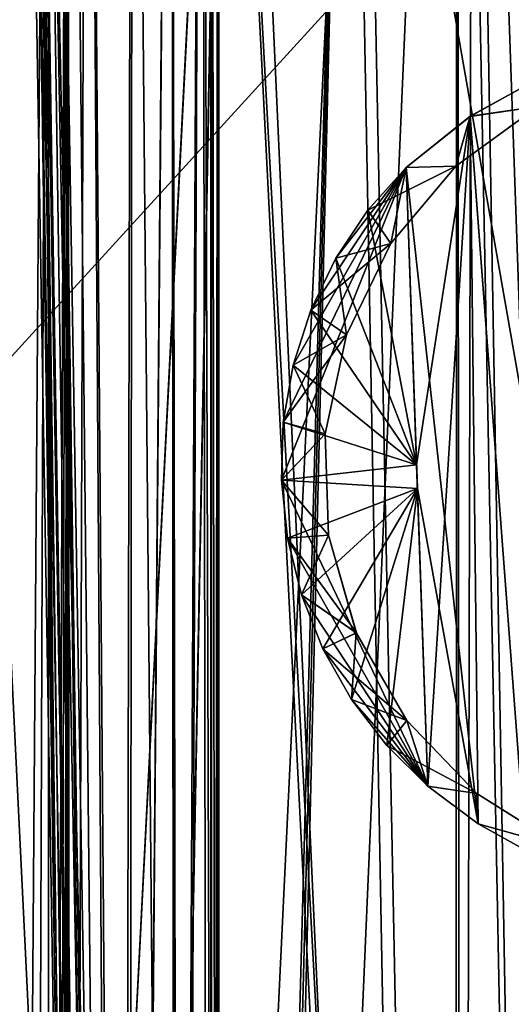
# Model space of a CAD drawing. Header units: millimetres. Extents: x -39 to 39, y -36 to 85.
# Tile 407 of 427: x 23.921 to 24.805, y 67.552 to 69.326. Entities that reach past the tile are written whole.
import ezdxf

# ---------------------------------------------------------------- set-up
doc = ezdxf.new("R2010")
doc.units = ezdxf.units.MM
doc.header["$LTSCALE"] = 65.185185
for name, color, linetype in [('148', 7, 'CONTINUOUS'), ('149', 7, 'CONTINUOUS'), ('151', 7, 'CONTINUOUS'), ('152', 7, 'CONTINUOUS'), ('160', 7, 'CONTINUOUS'), ('172', 7, 'CONTINUOUS'), ('173', 7, 'CONTINUOUS'), ('175', 7, 'CONTINUOUS'), ('186', 7, 'CONTINUOUS'), ('187', 7, 'CONTINUOUS'), ('193', 7, 'CONTINUOUS'), ('194', 7, 'CONTINUOUS'), ('254', 7, 'CONTINUOUS'), ('256', 7, 'CONTINUOUS'), ('257', 7, 'CONTINUOUS'), ('313', 7, 'CONTINUOUS'), ('4', 7, 'CONTINUOUS'), ('409', 7, 'CONTINUOUS'), ('410', 7, 'CONTINUOUS'), ('6', 7, 'CONTINUOUS'), ('67', 7, 'CONTINUOUS'), ('69', 7, 'CONTINUOUS')]:
    doc.layers.add(name, color=color, linetype=linetype)

msp = doc.modelspace()

# ---------------------------------------------------------------- linework, layer by layer
at = {"layer": '148', "linetype": 'CONTINUOUS'}
for points in [[(23.9722, 71.4764, -8.4292), (23.904, 62.1, -8.4529), (23.2142, 71.4861, -8.6801), (23.9722, 71.4764, -8.4292)], [(23.9381, 62.1, -8.4411), (23.904, 62.1, -8.4529), (23.9722, 71.4764, -8.4292), (23.9381, 62.1, -8.4411)], [(23.9722, 62.1, -8.4292), (23.9381, 62.1, -8.4411), (23.9722, 71.4764, -8.4292), (23.9722, 62.1, -8.4292)]]:
    msp.add_3dface(points, dxfattribs=at)
at = {"layer": '149', "linetype": 'CONTINUOUS'}
for points in [[(24.7375, 71.4944, -6.6642), (25.0551, 71.5079, -5.4016), (24.7149, 62.1, -6.7443), (24.7375, 71.4944, -6.6642)], [(24.7149, 62.1, -6.7443), (25.0551, 71.5079, -5.4016), (25.0551, 62.1, -5.4016), (24.7149, 62.1, -6.7443)], [(24.2792, 62.1, -8.1222), (24.5302, 71.4861, -7.3639), (24.2911, 62.1, -8.0881), (24.2792, 62.1, -8.1222)], [(24.2792, 71.4764, -8.1222), (24.5302, 71.4861, -7.3639), (24.2792, 62.1, -8.1222), (24.2792, 71.4764, -8.1222)], [(24.2911, 62.1, -8.0881), (24.5302, 71.4861, -7.3639), (24.3029, 62.1, -8.054), (24.2911, 62.1, -8.0881)], [(24.5302, 71.4861, -7.3639), (24.708, 71.4932, -6.7689), (24.3029, 62.1, -8.054), (24.5302, 71.4861, -7.3639)], [(24.3029, 62.1, -8.054), (24.708, 71.4932, -6.7689), (24.7149, 62.1, -6.7443), (24.3029, 62.1, -8.054)], [(24.708, 71.4932, -6.7689), (24.7375, 71.4944, -6.6642), (24.7149, 62.1, -6.7443), (24.708, 71.4932, -6.7689)]]:
    msp.add_3dface(points, dxfattribs=at)
at = {"layer": '151', "linetype": 'CONTINUOUS'}
for points in [[(25.0551, 62.1, 5.4016), (25.0551, 71.5079, 5.4016), (24.7255, 71.4939, 6.7071), (25.0551, 62.1, 5.4016)], [(24.2792, 71.4764, 8.1222), (24.7049, 62.1, 6.7798), (24.5186, 71.4856, 7.401), (24.2792, 71.4764, 8.1222)], [(24.5186, 71.4856, 7.401), (24.7049, 62.1, 6.7798), (24.7071, 71.4931, 6.7719), (24.5186, 71.4856, 7.401)], [(24.7049, 62.1, 6.7798), (24.8897, 62.1, 6.0942), (24.7071, 71.4931, 6.7719), (24.7049, 62.1, 6.7798)], [(24.7071, 71.4931, 6.7719), (24.8897, 62.1, 6.0942), (24.7255, 71.4939, 6.7071), (24.7071, 71.4931, 6.7719)], [(24.8897, 62.1, 6.0942), (25.0551, 62.1, 5.4016), (24.7255, 71.4939, 6.7071), (24.8897, 62.1, 6.0942)], [(24.2792, 62.1, 8.1222), (24.7049, 62.1, 6.7798), (24.2792, 71.4764, 8.1222), (24.2792, 62.1, 8.1222)]]:
    msp.add_3dface(points, dxfattribs=at)
at = {"layer": '152', "linetype": 'CONTINUOUS'}
for points in [[(22.6298, 62.1, 8.8549), (23.9722, 62.1, 8.4292), (22.706, 71.4922, 8.833), (22.6298, 62.1, 8.8549)], [(22.706, 71.4922, 8.833), (23.9722, 62.1, 8.4292), (23.9722, 71.4764, 8.4292), (22.706, 71.4922, 8.833)]]:
    msp.add_3dface(points, dxfattribs=at)
at = {"layer": '160', "linetype": 'CONTINUOUS'}
for points in [[(23.9301, 70.6035, -4.7642), (23.7859, 70.6035, -5.4392), (24.0041, 66.1455, -4.7914), (23.9301, 70.6035, -4.7642)], [(24.0041, 66.1455, -4.7914), (23.7859, 70.6035, -5.4392), (24.0711, 62.1, -4.8161), (24.0041, 66.1455, -4.7914)], [(24.0711, 62.1, -4.8161), (23.7859, 70.6035, -5.4392), (23.79, 62.1, -6.0541), (24.0711, 62.1, -4.8161)]]:
    msp.add_3dface(points, dxfattribs=at)
at = {"layer": '172', "linetype": 'CONTINUOUS'}
for points in [[(23.6714, 70.6035, 5.9177), (23.9301, 70.6035, 4.7642), (24.0041, 66.1456, 4.7914), (23.6714, 70.6035, 5.9177)], [(23.79, 62.1, 6.0541), (23.6714, 70.6035, 5.9177), (24.0711, 62.1, 4.8161), (23.79, 62.1, 6.0541)], [(24.0711, 62.1, 4.8161), (23.6714, 70.6035, 5.9177), (24.0041, 66.1456, 4.7914), (24.0711, 62.1, 4.8161)]]:
    msp.add_3dface(points, dxfattribs=at)
at = {"layer": '173', "linetype": 'CONTINUOUS'}
for points in [[(24.2876, 70.6035, -4.0365), (23.9856, 70.6035, -4.615), (24.0592, 66.1455, -4.643), (24.2876, 70.6035, -4.0365)], [(23.9856, 70.6035, 4.615), (24.2878, 70.6035, 4.0361), (24.0592, 66.1456, 4.643), (23.9856, 70.6035, 4.615)], [(24.126, 62.1, -4.6684), (24.2876, 70.6035, -4.0365), (24.0592, 66.1455, -4.643), (24.126, 62.1, -4.6684)], [(24.0592, 66.1456, 4.643), (24.2878, 70.6035, 4.0361), (24.126, 62.1, 4.6684), (24.0592, 66.1456, 4.643)], [(24.2878, 70.6035, 4.0361), (24.5211, 70.376, 3.5176), (24.126, 62.1, 4.6684), (24.2878, 70.6035, 4.0361)], [(24.7196, 62.1, -3.4082), (24.2876, 70.6035, -4.0365), (24.126, 62.1, -4.6684), (24.7196, 62.1, -3.4082)], [(24.6365, 64.1793, -3.5206), (24.2876, 70.6035, -4.0365), (24.7196, 62.1, -3.4082), (24.6365, 64.1793, -3.5206)], [(24.5211, 70.376, -3.5176), (24.2876, 70.6035, -4.0365), (24.6365, 64.1793, -3.5206), (24.5211, 70.376, -3.5176)], [(24.5211, 70.376, 3.5176), (24.6365, 64.1793, 3.5206), (24.126, 62.1, 4.6684), (24.5211, 70.376, 3.5176)]]:
    msp.add_3dface(points, dxfattribs=at)
at = {"layer": '175', "linetype": 'CONTINUOUS'}
for points in [[(23.9722, 62.1, -8.4292), (23.9722, 71.4764, -8.4292), (24.0076, 71.4731, -8.4153), (23.9722, 62.1, -8.4292)], [(23.984, 62.1, -8.4249), (23.9722, 62.1, -8.4292), (24.0076, 71.4731, -8.4153), (23.984, 62.1, -8.4249)], [(23.9956, 62.1, -8.4204), (23.984, 62.1, -8.4249), (24.0076, 71.4731, -8.4153), (23.9956, 62.1, -8.4204)], [(24.0034, 62.1, -8.4171), (23.9956, 62.1, -8.4204), (24.0076, 71.4731, -8.4153), (24.0034, 62.1, -8.4171)], [(24.0111, 62.1, -8.4137), (24.0034, 62.1, -8.4171), (24.0076, 71.4731, -8.4153), (24.0111, 62.1, -8.4137)], [(24.042, 71.4647, -8.3986), (24.0111, 62.1, -8.4137), (24.0076, 71.4731, -8.4153), (24.042, 71.4647, -8.3986)], [(24.2653, 71.473, -8.1577), (24.2637, 62.1, -8.1611), (24.2486, 71.4647, -8.192), (24.2653, 71.473, -8.1577)], [(24.2671, 62.1, -8.1534), (24.2637, 62.1, -8.1611), (24.2653, 71.473, -8.1577), (24.2671, 62.1, -8.1534)], [(24.2792, 71.4764, -8.1222), (24.2671, 62.1, -8.1534), (24.2653, 71.473, -8.1577), (24.2792, 71.4764, -8.1222)], [(24.2671, 62.1, -8.1534), (24.2792, 71.4764, -8.1222), (24.2704, 62.1, -8.1456), (24.2671, 62.1, -8.1534)], [(24.2704, 62.1, -8.1456), (24.2792, 71.4764, -8.1222), (24.2749, 62.1, -8.134), (24.2704, 62.1, -8.1456)], [(24.2792, 71.4764, -8.1222), (24.2792, 62.1, -8.1222), (24.2749, 62.1, -8.134), (24.2792, 71.4764, -8.1222)], [(24.1152, 62.1, -8.3511), (24.0111, 62.1, -8.4137), (24.042, 71.4647, -8.3986), (24.1152, 62.1, -8.3511)], [(24.1244, 71.446, -8.3437), (24.1152, 62.1, -8.3511), (24.042, 71.4647, -8.3986), (24.1244, 71.446, -8.3437)], [(24.2486, 71.4647, -8.192), (24.2011, 62.1, -8.2652), (24.1941, 71.446, -8.2739), (24.2486, 71.4647, -8.192)], [(24.2637, 62.1, -8.1611), (24.2011, 62.1, -8.2652), (24.2486, 71.4647, -8.192), (24.2637, 62.1, -8.1611)], [(24.1931, 71.4459, -8.2752), (24.1152, 62.1, -8.3511), (24.1244, 71.446, -8.3437), (24.1931, 71.4459, -8.2752)], [(24.2011, 62.1, -8.2652), (24.1152, 62.1, -8.3511), (24.1941, 71.446, -8.2739), (24.2011, 62.1, -8.2652)], [(24.1941, 71.446, -8.2739), (24.1152, 62.1, -8.3511), (24.1931, 71.4459, -8.2752), (24.1941, 71.446, -8.2739)]]:
    msp.add_3dface(points, dxfattribs=at)
at = {"layer": '186', "linetype": 'CONTINUOUS'}
for points in [[(23.9301, 70.6035, -4.7642), (24.0041, 66.1455, -4.7914), (23.9504, 70.6035, -4.6916), (23.9301, 70.6035, -4.7642)], [(24.0041, 66.1455, -4.7914), (24.0711, 62.1, -4.8161), (23.9504, 70.6035, -4.6916), (24.0041, 66.1455, -4.7914)], [(23.9652, 70.6035, -4.6551), (23.9504, 70.6035, -4.6916), (24.0927, 62.1, -4.7401), (23.9652, 70.6035, -4.6551)], [(23.9504, 70.6035, -4.6916), (24.0711, 62.1, -4.8161), (24.0927, 62.1, -4.7401), (23.9504, 70.6035, -4.6916)], [(24.126, 62.1, -4.6684), (24.0592, 66.1455, -4.643), (23.9652, 70.6035, -4.6551), (24.126, 62.1, -4.6684)], [(24.126, 62.1, -4.6684), (23.9652, 70.6035, -4.6551), (24.0927, 62.1, -4.7401), (24.126, 62.1, -4.6684)], [(24.0592, 66.1455, -4.643), (23.9856, 70.6035, -4.615), (23.9652, 70.6035, -4.6551), (24.0592, 66.1455, -4.643)]]:
    msp.add_3dface(points, dxfattribs=at)
at = {"layer": '187', "linetype": 'CONTINUOUS'}
for points in [[(24.0041, 66.1456, 4.7914), (23.9301, 70.6035, 4.7642), (23.9409, 70.6035, 4.7205), (24.0041, 66.1456, 4.7914)], [(24.0711, 62.1, 4.8161), (23.9409, 70.6035, 4.7205), (24.0927, 62.1, 4.7401), (24.0711, 62.1, 4.8161)], [(24.0711, 62.1, 4.8161), (24.0041, 66.1456, 4.7914), (23.9409, 70.6035, 4.7205), (24.0711, 62.1, 4.8161)], [(23.9409, 70.6035, 4.7205), (23.9535, 70.6035, 4.6832), (24.0927, 62.1, 4.7401), (23.9409, 70.6035, 4.7205)], [(23.9535, 70.6035, 4.6832), (23.9856, 70.6035, 4.615), (24.0927, 62.1, 4.7401), (23.9535, 70.6035, 4.6832)], [(23.9856, 70.6035, 4.615), (24.0592, 66.1456, 4.643), (24.0927, 62.1, 4.7401), (23.9856, 70.6035, 4.615)]]:
    msp.add_3dface(points, dxfattribs=at)
at = {"layer": '193', "linetype": 'CONTINUOUS'}
for points in [[(25.6107, 70.5361, -3.5461), (24.6365, 64.1793, -3.5206), (25.6107, 64.1538, -3.5461), (25.6107, 70.5361, -3.5461)], [(24.6365, 64.1793, -3.5206), (25.6107, 70.5361, -3.5461), (25.0174, 70.4487, -3.5306), (24.6365, 64.1793, -3.5206)], [(24.5211, 70.376, -3.5176), (24.6365, 64.1793, -3.5206), (25.0174, 70.4487, -3.5306), (24.5211, 70.376, -3.5176)]]:
    msp.add_3dface(points, dxfattribs=at)
at = {"layer": '194', "linetype": 'CONTINUOUS'}
for points in [[(25.6107, 64.1538, 3.5461), (24.5211, 70.376, 3.5176), (25.0142, 70.4482, 3.5305), (25.6107, 64.1538, 3.5461)], [(24.6365, 64.1793, 3.5206), (24.5211, 70.376, 3.5176), (25.6107, 64.1538, 3.5461), (24.6365, 64.1793, 3.5206)]]:
    msp.add_3dface(points, dxfattribs=at)
at = {"layer": '254', "linetype": 'CONTINUOUS'}
for points in [[(24.8368, 69.21, 1.5063), (24.8532, 69.1695, 0.6489), (24.7311, 69.1517, 1.4352), (24.8368, 69.21, 1.5063)], [(24.7312, 69.1519, -1.4353), (24.8532, 69.1695, -0.6502), (24.8374, 69.2103, -1.5068), (24.7312, 69.1519, -1.4353)], [(24.7057, 69.0622, -0.6396), (24.8532, 69.1695, 0.6489), (24.8532, 69.1695, -0.6502), (24.7057, 69.0622, -0.6396)], [(24.7058, 69.0622, 0.6383), (24.8532, 69.1695, 0.6489), (24.7057, 69.0622, -0.6396), (24.7058, 69.0622, 0.6383)], [(24.7057, 69.0622, -0.6396), (24.8532, 69.1695, -0.6502), (24.7312, 69.1519, -1.4353), (24.7057, 69.0622, -0.6396)], [(24.8532, 69.1695, 0.6489), (24.7058, 69.0622, 0.6383), (24.7311, 69.1517, 1.4352), (24.8532, 69.1695, 0.6489)], [(24.616, 69.0593, -1.391), (24.7057, 69.0622, -0.6396), (24.7312, 69.1519, -1.4353), (24.616, 69.0593, -1.391)], [(24.7311, 69.1517, 1.4352), (24.7058, 69.0622, 0.6383), (24.616, 69.0593, 1.391), (24.7311, 69.1517, 1.4352)], [(24.5885, 68.9224, -0.6311), (24.7057, 69.0622, -0.6396), (24.5472, 68.9824, -1.3721), (24.5885, 68.9224, -0.6311)], [(24.5472, 68.9824, -1.3721), (24.7057, 69.0622, -0.6396), (24.616, 69.0593, -1.391), (24.5472, 68.9824, -1.3721)], [(24.616, 69.0593, 1.391), (24.5886, 68.9224, 0.6298), (24.5472, 68.9824, 1.3721), (24.616, 69.0593, 1.391)], [(24.5885, 68.9224, -0.6311), (24.7058, 69.0622, 0.6383), (24.7057, 69.0622, -0.6396), (24.5885, 68.9224, -0.6311)], [(24.5886, 68.9224, 0.6298), (24.7058, 69.0622, 0.6383), (24.5885, 68.9224, -0.6311), (24.5886, 68.9224, 0.6298)], [(24.7058, 69.0622, 0.6383), (24.5886, 68.9224, 0.6298), (24.616, 69.0593, 1.391), (24.7058, 69.0622, 0.6383)], [(24.5472, 68.9824, 1.3721), (24.5886, 68.9224, 0.6298), (24.4896, 68.8964, 1.3543), (24.5472, 68.9824, 1.3721)], [(24.4896, 68.8964, -1.3543), (24.5885, 68.9224, -0.6311), (24.5472, 68.9824, -1.3721), (24.4896, 68.8964, -1.3543)], [(24.4445, 68.8028, -1.338), (24.5885, 68.9224, -0.6311), (24.4896, 68.8964, -1.3543), (24.4445, 68.8028, -1.338)], [(24.5085, 68.7583, -0.6253), (24.5885, 68.9224, -0.6311), (24.4445, 68.8028, -1.338), (24.5085, 68.7583, -0.6253)], [(24.5886, 68.9224, 0.6298), (24.5086, 68.7583, 0.6241), (24.4896, 68.8964, 1.3543), (24.5886, 68.9224, 0.6298)], [(24.5086, 68.7583, 0.6241), (24.5886, 68.9224, 0.6298), (24.5085, 68.7583, -0.6253), (24.5086, 68.7583, 0.6241)], [(24.5085, 68.7583, -0.6253), (24.5886, 68.9224, 0.6298), (24.5885, 68.9224, -0.6311), (24.5085, 68.7583, -0.6253)], [(24.4896, 68.8964, 1.3543), (24.5086, 68.7583, 0.6241), (24.4445, 68.8028, 1.338), (24.4896, 68.8964, 1.3543)], [(24.4445, 68.8028, 1.338), (24.5086, 68.7583, 0.6241), (24.4128, 68.7036, 1.3236), (24.4445, 68.8028, 1.338)], [(24.4128, 68.7036, -1.3236), (24.5085, 68.7583, -0.6253), (24.4445, 68.8028, -1.338), (24.4128, 68.7036, -1.3236)], [(24.395, 68.6006, -1.3113), (24.5085, 68.7583, -0.6253), (24.4128, 68.7036, -1.3236), (24.395, 68.6006, -1.3113)], [(24.4704, 68.5797, -0.6226), (24.5085, 68.7583, -0.6253), (24.395, 68.6006, -1.3113), (24.4704, 68.5797, -0.6226)], [(24.5086, 68.7583, 0.6241), (24.4705, 68.5797, 0.6213), (24.4128, 68.7036, 1.3236), (24.5086, 68.7583, 0.6241)], [(24.4704, 68.5797, -0.6226), (24.5086, 68.7583, 0.6241), (24.5085, 68.7583, -0.6253), (24.4704, 68.5797, -0.6226)], [(24.4705, 68.5797, 0.6213), (24.5086, 68.7583, 0.6241), (24.4704, 68.5797, -0.6226), (24.4705, 68.5797, 0.6213)], [(24.4128, 68.7036, 1.3236), (24.4705, 68.5797, 0.6213), (24.395, 68.6006, 1.3113), (24.4128, 68.7036, 1.3236)], [(24.395, 68.6006, 1.3113), (24.4705, 68.5797, 0.6213), (24.3915, 68.496, 1.3014), (24.395, 68.6006, 1.3113)], [(24.3915, 68.496, -1.3014), (24.4704, 68.5797, -0.6226), (24.395, 68.6006, -1.3113), (24.3915, 68.496, -1.3014)], [(24.4765, 68.3972, -0.623), (24.4704, 68.5797, -0.6226), (24.3915, 68.496, -1.3014), (24.4765, 68.3972, -0.623)], [(24.4705, 68.5797, 0.6213), (24.4766, 68.3972, 0.6218), (24.3915, 68.496, 1.3014), (24.4705, 68.5797, 0.6213)], [(24.4765, 68.3972, -0.623), (24.4705, 68.5797, 0.6213), (24.4704, 68.5797, -0.6226), (24.4765, 68.3972, -0.623)], [(24.4766, 68.3972, 0.6218), (24.4705, 68.5797, 0.6213), (24.4765, 68.3972, -0.623), (24.4766, 68.3972, 0.6218)], [(24.4025, 68.3917, -1.2941), (24.4765, 68.3972, -0.623), (24.3915, 68.496, -1.3014), (24.4025, 68.3917, -1.2941)], [(24.3915, 68.496, 1.3014), (24.4766, 68.3972, 0.6218), (24.4025, 68.3917, 1.2941), (24.3915, 68.496, 1.3014)], [(24.4276, 68.2899, -1.2895), (24.4765, 68.3972, -0.623), (24.4025, 68.3917, -1.2941), (24.4276, 68.2899, -1.2895)], [(24.4766, 68.3972, 0.6218), (24.5265, 68.2215, 0.6254), (24.4025, 68.3917, 1.2941), (24.4766, 68.3972, 0.6218)], [(24.4025, 68.3917, 1.2941), (24.5265, 68.2215, 0.6254), (24.4276, 68.2899, 1.2895), (24.4025, 68.3917, 1.2941)], [(24.5264, 68.2215, -0.6266), (24.4765, 68.3972, -0.623), (24.4276, 68.2899, -1.2895), (24.5264, 68.2215, -0.6266)], [(24.5264, 68.2215, -0.6266), (24.4766, 68.3972, 0.6218), (24.4765, 68.3972, -0.623), (24.5264, 68.2215, -0.6266)], [(24.5265, 68.2215, 0.6254), (24.4766, 68.3972, 0.6218), (24.5264, 68.2215, -0.6266), (24.5265, 68.2215, 0.6254)], [(24.4663, 68.1925, -1.2876), (24.5264, 68.2215, -0.6266), (24.4276, 68.2899, -1.2895), (24.4663, 68.1925, -1.2876)], [(24.4276, 68.2899, 1.2895), (24.5265, 68.2215, 0.6254), (24.4663, 68.1925, 1.2876), (24.4276, 68.2899, 1.2895)], [(24.5179, 68.1014, -1.2886), (24.5264, 68.2215, -0.6266), (24.4663, 68.1925, -1.2876), (24.5179, 68.1014, -1.2886)], [(24.5265, 68.2215, 0.6254), (24.6173, 68.0632, 0.6319), (24.4663, 68.1925, 1.2876), (24.5265, 68.2215, 0.6254)], [(24.6172, 68.0632, -0.6332), (24.5264, 68.2215, -0.6266), (24.5179, 68.1014, -1.2886), (24.6172, 68.0632, -0.6332)], [(24.6172, 68.0632, -0.6332), (24.5265, 68.2215, 0.6254), (24.5264, 68.2215, -0.6266), (24.6172, 68.0632, -0.6332)], [(24.6173, 68.0632, 0.6319), (24.5265, 68.2215, 0.6254), (24.6172, 68.0632, -0.6332), (24.6173, 68.0632, 0.6319)], [(24.4663, 68.1925, 1.2876), (24.6173, 68.0632, 0.6319), (24.5179, 68.1014, 1.2886), (24.4663, 68.1925, 1.2876)], [(24.5813, 68.0184, -1.2925), (24.6172, 68.0632, -0.6332), (24.5179, 68.1014, -1.2886), (24.5813, 68.0184, -1.2925)], [(24.5179, 68.1014, 1.2886), (24.6173, 68.0632, 0.6319), (24.5813, 68.0184, 1.2925), (24.5179, 68.1014, 1.2886)], [(24.6553, 67.945, -1.299), (24.6172, 68.0632, -0.6332), (24.5813, 68.0184, -1.2925), (24.6553, 67.945, -1.299)], [(24.6173, 68.0632, 0.6319), (24.7436, 67.9315, 0.641), (24.5813, 68.0184, 1.2925), (24.6173, 68.0632, 0.6319)], [(24.7435, 67.9315, -0.6423), (24.6172, 68.0632, -0.6332), (24.6553, 67.945, -1.299), (24.7435, 67.9315, -0.6423)], [(24.7435, 67.9315, -0.6423), (24.6173, 68.0632, 0.6319), (24.6172, 68.0632, -0.6332), (24.7435, 67.9315, -0.6423)], [(24.7436, 67.9315, 0.641), (24.6173, 68.0632, 0.6319), (24.7435, 67.9315, -0.6423), (24.7436, 67.9315, 0.641)], [(24.5813, 68.0184, 1.2925), (24.7436, 67.9315, 0.641), (24.6553, 67.945, 1.299), (24.5813, 68.0184, 1.2925)], [(24.7457, 67.8772, -1.3174), (24.7435, 67.9315, -0.6423), (24.6553, 67.945, -1.299), (24.7457, 67.8772, -1.3174)], [(24.6553, 67.945, 1.299), (24.7436, 67.9315, 0.641), (24.7457, 67.8772, 1.3174), (24.6553, 67.945, 1.299)], [(24.8977, 67.8344, -0.6534), (24.7435, 67.9315, -0.6423), (24.7457, 67.8772, -1.3174), (24.8977, 67.8344, -0.6534)], [(24.8977, 67.8344, -0.6534), (24.7436, 67.9315, 0.641), (24.7435, 67.9315, -0.6423), (24.8977, 67.8344, -0.6534)], [(24.7436, 67.9315, 0.641), (24.8978, 67.8344, 0.6521), (24.7457, 67.8772, 1.3174), (24.7436, 67.9315, 0.641)], [(24.8978, 67.8344, 0.6521), (24.7436, 67.9315, 0.641), (24.8977, 67.8344, -0.6534), (24.8978, 67.8344, 0.6521)], [(24.8307, 67.8294, -1.3538), (24.8977, 67.8344, -0.6534), (24.7457, 67.8772, -1.3174), (24.8307, 67.8294, -1.3538)], [(24.7457, 67.8772, 1.3174), (24.8978, 67.8344, 0.6521), (24.8308, 67.8294, 1.3539), (24.7457, 67.8772, 1.3174)]]:
    msp.add_3dface(points, dxfattribs=at)
at = {"layer": '256', "linetype": 'CONTINUOUS'}
for points in [[(24.5472, 68.9824, -1.3721), (24.616, 69.0593, -1.391), (24.635, 68.5237, -1.3468), (24.5472, 68.9824, -1.3721)], [(24.4896, 68.8964, -1.3543), (24.5472, 68.9824, -1.3721), (24.635, 68.5237, -1.3468), (24.4896, 68.8964, -1.3543)], [(24.4445, 68.8028, -1.338), (24.4896, 68.8964, -1.3543), (24.635, 68.5237, -1.3468), (24.4445, 68.8028, -1.338)], [(24.4128, 68.7036, -1.3236), (24.4445, 68.8028, -1.338), (24.635, 68.5237, -1.3468), (24.4128, 68.7036, -1.3236)], [(24.395, 68.6006, -1.3113), (24.4128, 68.7036, -1.3236), (24.635, 68.5237, -1.3468), (24.395, 68.6006, -1.3113)], [(24.3915, 68.496, -1.3014), (24.395, 68.6006, -1.3113), (24.635, 68.5237, -1.3468), (24.3915, 68.496, -1.3014)], [(24.6553, 67.945, -1.299), (24.3915, 68.496, -1.3014), (24.635, 68.5237, -1.3468), (24.6553, 67.945, -1.299)], [(24.6553, 67.945, -1.299), (24.4025, 68.3917, -1.2941), (24.3915, 68.496, -1.3014), (24.6553, 67.945, -1.299)], [(24.6553, 67.945, -1.299), (24.4276, 68.2899, -1.2895), (24.4025, 68.3917, -1.2941), (24.6553, 67.945, -1.299)], [(24.6553, 67.945, -1.299), (24.4663, 68.1925, -1.2876), (24.4276, 68.2899, -1.2895), (24.6553, 67.945, -1.299)], [(24.6553, 67.945, -1.299), (24.5179, 68.1014, -1.2886), (24.4663, 68.1925, -1.2876), (24.6553, 67.945, -1.299)], [(24.6553, 67.945, -1.299), (24.5813, 68.0184, -1.2925), (24.5179, 68.1014, -1.2886), (24.6553, 67.945, -1.299)]]:
    msp.add_3dface(points, dxfattribs=at)
at = {"layer": '257', "linetype": 'CONTINUOUS'}
for points in [[(24.616, 69.0593, 1.391), (24.3915, 68.496, 1.3014), (24.6365, 68.4811, 1.3433), (24.616, 69.0593, 1.391)], [(24.616, 69.0593, 1.391), (24.395, 68.6006, 1.3113), (24.3915, 68.496, 1.3014), (24.616, 69.0593, 1.391)], [(24.616, 69.0593, 1.391), (24.4128, 68.7036, 1.3236), (24.395, 68.6006, 1.3113), (24.616, 69.0593, 1.391)], [(24.616, 69.0593, 1.391), (24.4445, 68.8028, 1.338), (24.4128, 68.7036, 1.3236), (24.616, 69.0593, 1.391)], [(24.616, 69.0593, 1.391), (24.4896, 68.8964, 1.3543), (24.4445, 68.8028, 1.338), (24.616, 69.0593, 1.391)], [(24.616, 69.0593, 1.391), (24.5472, 68.9824, 1.3721), (24.4896, 68.8964, 1.3543), (24.616, 69.0593, 1.391)], [(24.3915, 68.496, 1.3014), (24.4025, 68.3917, 1.2941), (24.6365, 68.4811, 1.3433), (24.3915, 68.496, 1.3014)], [(24.4025, 68.3917, 1.2941), (24.4276, 68.2899, 1.2895), (24.6365, 68.4811, 1.3433), (24.4025, 68.3917, 1.2941)], [(24.4276, 68.2899, 1.2895), (24.4663, 68.1925, 1.2876), (24.6365, 68.4811, 1.3433), (24.4276, 68.2899, 1.2895)], [(24.4663, 68.1925, 1.2876), (24.5179, 68.1014, 1.2886), (24.6365, 68.4811, 1.3433), (24.4663, 68.1925, 1.2876)], [(24.5179, 68.1014, 1.2886), (24.5813, 68.0184, 1.2925), (24.6365, 68.4811, 1.3433), (24.5179, 68.1014, 1.2886)], [(24.5813, 68.0184, 1.2925), (24.6553, 67.945, 1.299), (24.6365, 68.4811, 1.3433), (24.5813, 68.0184, 1.2925)]]:
    msp.add_3dface(points, dxfattribs=at)
at = {"layer": '313', "linetype": 'CONTINUOUS'}
for points in [[(23.9722, 71.4764, 8.4292), (23.9722, 62.1, 8.4292), (24.1041, 62.1, 8.3595), (23.9722, 71.4764, 8.4292)], [(23.9722, 71.4764, 8.4292), (24.1041, 62.1, 8.3595), (24.0075, 71.4731, 8.4153), (23.9722, 71.4764, 8.4292)], [(24.0075, 71.4731, 8.4153), (24.1041, 62.1, 8.3595), (24.042, 71.4647, 8.3986), (24.0075, 71.4731, 8.4153)], [(24.2486, 71.4647, 8.192), (24.2792, 62.1, 8.1222), (24.2651, 71.473, 8.158), (24.2486, 71.4647, 8.192)], [(24.2792, 62.1, 8.1222), (24.2792, 71.4764, 8.1222), (24.2651, 71.473, 8.158), (24.2792, 62.1, 8.1222)], [(24.042, 71.4647, 8.3986), (24.1041, 62.1, 8.3595), (24.1229, 71.4462, 8.3449), (24.042, 71.4647, 8.3986)], [(24.1941, 71.4461, 8.2739), (24.2095, 62.1, 8.2541), (24.2486, 71.4647, 8.192), (24.1941, 71.4461, 8.2739)], [(24.2095, 62.1, 8.2541), (24.2792, 62.1, 8.1222), (24.2486, 71.4647, 8.192), (24.2095, 62.1, 8.2541)], [(24.1041, 62.1, 8.3595), (24.2095, 62.1, 8.2541), (24.1229, 71.4462, 8.3449), (24.1041, 62.1, 8.3595)], [(24.1229, 71.4462, 8.3449), (24.2095, 62.1, 8.2541), (24.1918, 71.4457, 8.2767), (24.1229, 71.4462, 8.3449)], [(24.1918, 71.4457, 8.2767), (24.2095, 62.1, 8.2541), (24.1941, 71.4461, 8.2739), (24.1918, 71.4457, 8.2767)]]:
    msp.add_3dface(points, dxfattribs=at)
at = {"layer": '4', "color": 7, "linetype": 'CONTINUOUS'}
for points in [[(-38.75, 0, 23), (38.75, 85, 23), (-38.75, 85, 23), (-38.75, 0, 23)], [(-38.75, 0, 23), (38.75, 0, 23), (38.75, 85, 23), (-38.75, 0, 23)]]:
    msp.add_3dface(points, dxfattribs=at)
at = {"layer": '409', "linetype": 'CONTINUOUS'}
for points in [[(24.8307, 67.8294, -1.3538), (24.7312, 69.1519, -1.4353), (24.8374, 69.2103, -1.5068), (24.8307, 67.8294, -1.3538)], [(24.616, 69.0593, -1.391), (24.7312, 69.1519, -1.4353), (24.635, 68.5237, -1.3468), (24.616, 69.0593, -1.391)], [(24.7312, 69.1519, -1.4353), (24.6553, 67.945, -1.299), (24.635, 68.5237, -1.3468), (24.7312, 69.1519, -1.4353)], [(24.7457, 67.8772, -1.3174), (24.6553, 67.945, -1.299), (24.7312, 69.1519, -1.4353), (24.7457, 67.8772, -1.3174)], [(24.8307, 67.8294, -1.3538), (24.7457, 67.8772, -1.3174), (24.7312, 69.1519, -1.4353), (24.8307, 67.8294, -1.3538)]]:
    msp.add_3dface(points, dxfattribs=at)
at = {"layer": '410', "linetype": 'CONTINUOUS'}
for points in [[(24.8368, 69.21, 1.5063), (24.7311, 69.1517, 1.4352), (24.8308, 67.8294, 1.3539), (24.8368, 69.21, 1.5063)], [(24.7311, 69.1517, 1.4352), (24.616, 69.0593, 1.391), (24.7457, 67.8772, 1.3174), (24.7311, 69.1517, 1.4352)], [(24.7311, 69.1517, 1.4352), (24.7457, 67.8772, 1.3174), (24.8308, 67.8294, 1.3539), (24.7311, 69.1517, 1.4352)], [(24.7457, 67.8772, 1.3174), (24.616, 69.0593, 1.391), (24.6365, 68.4811, 1.3433), (24.7457, 67.8772, 1.3174)], [(24.6553, 67.945, 1.299), (24.7457, 67.8772, 1.3174), (24.6365, 68.4811, 1.3433), (24.6553, 67.945, 1.299)]]:
    msp.add_3dface(points, dxfattribs=at)
at = {"layer": '6', "color": 7, "linetype": 'CONTINUOUS'}
for points in [[(38.75, 0, -23), (-38.75, 85, -23), (38.75, 85, -23), (38.75, 0, -23)], [(38.75, 0, -23), (-38.75, 0, -23), (-38.75, 85, -23), (38.75, 0, -23)]]:
    msp.add_3dface(points, dxfattribs=at)
at = {"layer": '67', "color": 7, "linetype": 'CONTINUOUS'}
for points in [[(-37.1425, 80.4, 20.8925), (37.1425, 80.4, 20.8925), (-36.9482, 21.7676, 20.8925), (-37.1425, 80.4, 20.8925)], [(-36.9482, 21.7676, 20.8925), (37.1425, 80.4, 20.8925), (-36.86, 21.8107, 20.8925), (-36.9482, 21.7676, 20.8925)], [(-36.86, 21.8107, 20.8925), (37.1425, 80.4, 20.8925), (-36.7629, 21.8255, 20.8925), (-36.86, 21.8107, 20.8925)], [(-36.7629, 21.8255, 20.8925), (37.1425, 80.4, 20.8925), (36.7629, 21.8255, 20.8925), (-36.7629, 21.8255, 20.8925)]]:
    msp.add_3dface(points, dxfattribs=at)
at = {"layer": '69', "color": 7, "linetype": 'CONTINUOUS'}
for points in [[(37.1425, 80.4, -20.8925), (-37.1425, 80.4, -20.8925), (36.9482, 21.7676, -20.8925), (37.1425, 80.4, -20.8925)], [(36.7629, 21.8255, -20.8925), (-37.1425, 80.4, -20.8925), (-36.7629, 21.8255, -20.8925), (36.7629, 21.8255, -20.8925)], [(36.86, 21.8107, -20.8925), (-37.1425, 80.4, -20.8925), (36.7629, 21.8255, -20.8925), (36.86, 21.8107, -20.8925)], [(36.9482, 21.7676, -20.8925), (-37.1425, 80.4, -20.8925), (36.86, 21.8107, -20.8925), (36.9482, 21.7676, -20.8925)]]:
    msp.add_3dface(points, dxfattribs=at)

doc.saveas('drawing.dxf')
